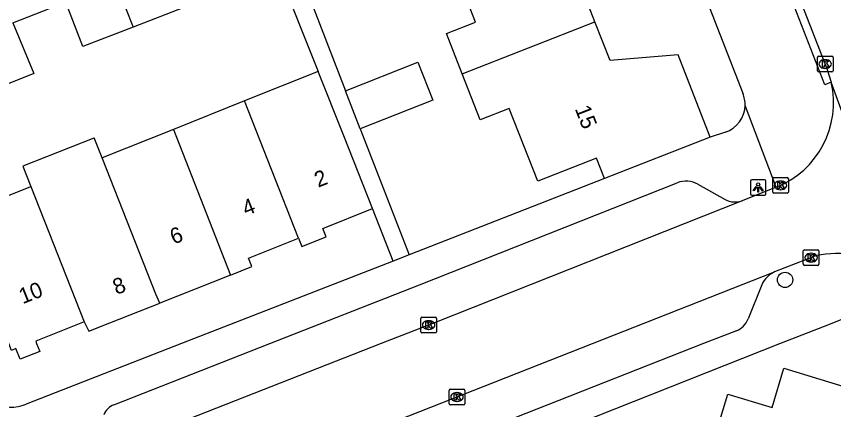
# Model space of a CAD drawing. Extents: x 159689 to 160786, y 387323 to 388339.
# Drawn here: x 160045 to 160097.3, y 387495.8 to 387520.9 of the extents above; entities that cross this region are included whole.
import ezdxf

# ---------------------------------------------------------------- set-up
doc = ezdxf.new("R2010")
doc.units = 0
for name, color, linetype in [('IMGEO_Boom', 7, 'Continuous'), ('IMGEO_Kolk', 7, 'Continuous'), ('IMGEO_Lichtpunt', 7, 'Continuous'), ('IMGEO_Pand', 7, 'Continuous'), ('IMGEO_Pand_nummerreeks', 7, 'Continuous'), ('IMGEO_Rijbaan_lokaal_open', 7, 'Continuous'), ('IMGEO_Voetpad_open', 7, 'Continuous')]:
    doc.layers.add(name, color=color, linetype=linetype)

msp = doc.modelspace()

# ---------------------------------------------------------------- linework, layer by layer
at = {"layer": 'IMGEO_Boom'}
msp.add_circle((160094.213, 387504.079), 0.489, dxfattribs=at)
at = {"layer": 'IMGEO_Kolk'}
for p, q in [((160096.281, 387517.449), (160096.281, 387518.301)), ((160096.356, 387518.375), (160097.208, 387518.375)), ((160096.769, 387518.155), (160096.794, 387518.155)), ((160097.282, 387518.301), (160097.282, 387517.449)), ((160096.792, 387517.595), (160096.767, 387517.595)), ((160097.208, 387517.375), (160096.356, 387517.375)), ((160093.422, 387509.694), (160093.422, 387510.546)), ((160093.497, 387510.62), (160094.349, 387510.62)), ((160093.91, 387510.4), (160093.935, 387510.4)), ((160094.423, 387510.546), (160094.423, 387509.694)), ((160093.933, 387509.84), (160093.908, 387509.84)), ((160094.349, 387509.62), (160093.497, 387509.62)), ((160095.456, 387506.001), (160096.308, 387506.001)), ((160095.381, 387505.075), (160095.381, 387505.927)), ((160095.869, 387505.781), (160095.894, 387505.781)), ((160096.382, 387505.927), (160096.382, 387505.075)), ((160096.308, 387505.001), (160095.456, 387505.001)), ((160095.892, 387505.221), (160095.867, 387505.221)), ((160070.9, 387500.762), (160070.9, 387501.614)), ((160070.975, 387501.688), (160071.827, 387501.688)), ((160071.388, 387501.468), (160071.413, 387501.468)), ((160071.901, 387501.614), (160071.901, 387500.762)), ((160071.411, 387500.908), (160071.386, 387500.908)), ((160071.827, 387500.688), (160070.975, 387500.688)), ((160072.79, 387497.087), (160073.642, 387497.087)), ((160072.715, 387496.161), (160072.715, 387497.013)), ((160073.203, 387496.867), (160073.228, 387496.867)), ((160073.716, 387497.013), (160073.716, 387496.161)), ((160073.642, 387496.087), (160072.79, 387496.087)), ((160073.226, 387496.307), (160073.201, 387496.307))]:
    msp.add_line(p, q, dxfattribs=at)
for points in [[(160096.281, 387517.449), (160096.281, 387518.301)], [(160096.356, 387518.375), (160097.208, 387518.375)], [(160096.602, 387518.075), (160096.725, 387518.075), (160096.725, 387517.924), (160096.855, 387518.075), (160097.019, 387518.075), (160096.873, 387517.924), (160097.026, 387517.675), (160096.874, 387517.675), (160096.789, 387517.839), (160096.725, 387517.772), (160096.725, 387517.675), (160096.602, 387517.675), (160096.602, 387518.075)], [(160097.282, 387518.301), (160097.282, 387517.449)], [(160097.208, 387517.375), (160096.356, 387517.375)], [(160093.422, 387509.694), (160093.422, 387510.546)], [(160093.497, 387510.62), (160094.349, 387510.62)], [(160093.743, 387510.32), (160093.866, 387510.32), (160093.866, 387510.169), (160093.996, 387510.32), (160094.16, 387510.32), (160094.014, 387510.169), (160094.167, 387509.92), (160094.015, 387509.92), (160093.93, 387510.084), (160093.866, 387510.017), (160093.866, 387509.92), (160093.743, 387509.92), (160093.743, 387510.32)], [(160094.423, 387510.546), (160094.423, 387509.694)], [(160094.349, 387509.62), (160093.497, 387509.62)], [(160095.456, 387506.001), (160096.308, 387506.001)], [(160095.381, 387505.075), (160095.381, 387505.927)], [(160095.702, 387505.701), (160095.825, 387505.701), (160095.825, 387505.55), (160095.955, 387505.701), (160096.119, 387505.701), (160095.973, 387505.55), (160096.126, 387505.301), (160095.974, 387505.301), (160095.889, 387505.465), (160095.825, 387505.398), (160095.825, 387505.301), (160095.702, 387505.301), (160095.702, 387505.701)], [(160096.382, 387505.927), (160096.382, 387505.075)], [(160096.308, 387505.001), (160095.456, 387505.001)], [(160070.9, 387500.762), (160070.9, 387501.614)], [(160070.975, 387501.688), (160071.827, 387501.688)], [(160071.221, 387501.388), (160071.344, 387501.388), (160071.344, 387501.237), (160071.474, 387501.388), (160071.638, 387501.388), (160071.492, 387501.237), (160071.645, 387500.988), (160071.493, 387500.988), (160071.408, 387501.152), (160071.344, 387501.085), (160071.344, 387500.988), (160071.221, 387500.988), (160071.221, 387501.388)], [(160071.901, 387501.614), (160071.901, 387500.762)], [(160071.827, 387500.688), (160070.975, 387500.688)], [(160072.79, 387497.087), (160073.642, 387497.087)], [(160072.715, 387496.161), (160072.715, 387497.013)], [(160073.036, 387496.787), (160073.159, 387496.787), (160073.159, 387496.636), (160073.289, 387496.787), (160073.453, 387496.787), (160073.307, 387496.636), (160073.46, 387496.387), (160073.308, 387496.387), (160073.223, 387496.551), (160073.159, 387496.484), (160073.159, 387496.387), (160073.036, 387496.387), (160073.036, 387496.787)], [(160073.716, 387497.013), (160073.716, 387496.161)], [(160073.642, 387496.087), (160072.79, 387496.087)]]:
    msp.add_lwpolyline(points, dxfattribs=at)
for centre, start, end in [((160096.358, 387518.299), 91.552, 178.448), ((160096.358, 387518.299), 91.552, 178.448), ((160097.206, 387518.299), 1.552, 88.448), ((160097.206, 387518.299), 1.552, 88.448), ((160096.358, 387517.451), 181.552, 268.448), ((160096.358, 387517.451), 181.552, 268.448), ((160097.206, 387517.451), 271.552, 358.448), ((160097.206, 387517.451), 271.552, 358.448), ((160093.499, 387510.544), 91.552, 178.448), ((160093.499, 387510.544), 91.552, 178.448), ((160094.347, 387510.544), 1.552, 88.448), ((160094.347, 387510.544), 1.552, 88.448), ((160093.499, 387509.696), 181.552, 268.448), ((160093.499, 387509.696), 181.552, 268.448), ((160094.347, 387509.696), 271.552, 358.448), ((160094.347, 387509.696), 271.552, 358.448), ((160095.458, 387505.925), 91.552, 178.448), ((160095.458, 387505.925), 91.552, 178.448), ((160096.306, 387505.925), 1.552, 88.448), ((160096.306, 387505.925), 1.552, 88.448), ((160095.458, 387505.077), 181.552, 268.448), ((160095.458, 387505.077), 181.552, 268.448), ((160096.306, 387505.077), 271.552, 358.448), ((160096.306, 387505.077), 271.552, 358.448), ((160070.977, 387501.612), 91.552, 178.448), ((160070.977, 387501.612), 91.552, 178.448), ((160071.825, 387501.612), 1.552, 88.448), ((160071.825, 387501.612), 1.552, 88.448), ((160070.977, 387500.764), 181.552, 268.448), ((160070.977, 387500.764), 181.552, 268.448), ((160071.825, 387500.764), 271.552, 358.448), ((160071.825, 387500.764), 271.552, 358.448), ((160072.792, 387497.011), 91.552, 178.448), ((160072.792, 387497.011), 91.552, 178.448), ((160073.64, 387497.011), 1.552, 88.448), ((160073.64, 387497.011), 1.552, 88.448), ((160072.792, 387496.163), 181.552, 268.448), ((160072.792, 387496.163), 181.552, 268.448), ((160073.64, 387496.163), 271.552, 358.448), ((160073.64, 387496.163), 271.552, 358.448)]:
    msp.add_arc(centre, 0.0765, start, end, dxfattribs=at)
for centre, major_axis, ratio, start_param, end_param in [((160096.768, 387517.875), (-0.387, 0.002), 0.722429, 4.712389, 7.853982), ((160096.793, 387517.875), (-0.39, 0.002), 0.717154, 1.570796, 4.712389), ((160093.909, 387510.12), (-0.387, 0.002), 0.722429, 4.712389, 7.853982), ((160093.934, 387510.12), (-0.39, 0.002), 0.717154, 1.570796, 4.712389), ((160095.868, 387505.501), (-0.387, 0.002), 0.722429, 4.712389, 7.853982), ((160095.893, 387505.501), (-0.39, 0.002), 0.717154, 1.570796, 4.712389), ((160071.387, 387501.188), (-0.387, 0.002), 0.722429, 4.712389, 7.853982), ((160071.412, 387501.188), (-0.39, 0.002), 0.717154, 1.570796, 4.712389), ((160073.202, 387496.587), (-0.387, 0.002), 0.722429, 4.712389, 7.853982), ((160073.227, 387496.587), (-0.39, 0.002), 0.717154, 1.570796, 4.712389)]:
    msp.add_ellipse(centre, major_axis=major_axis, ratio=ratio, start_param=start_param, end_param=end_param, dxfattribs=at)
at = {"layer": 'IMGEO_Lichtpunt'}
for p, q in [((160091.994, 387510.387), (160091.994, 387509.58)), ((160091.994, 387510.387), (160091.994, 387509.58)), ((160092.896, 387510.482), (160092.088, 387510.482)), ((160092.896, 387510.482), (160092.088, 387510.482)), ((160092.99, 387509.58), (160092.99, 387510.387)), ((160092.99, 387509.58), (160092.99, 387510.387)), ((160092.088, 387509.486), (160092.896, 387509.486)), ((160092.088, 387509.486), (160092.896, 387509.486))]:
    msp.add_line(p, q, dxfattribs=at)
for points in [[(160092.368, 387510.051), (160092.407, 387510.023), (160092.219, 387509.761), (160092.181, 387509.788), (160092.368, 387510.051)], [(160092.47, 387510.003), (160092.517, 387510.003), (160092.517, 387509.681), (160092.47, 387509.681), (160092.47, 387510.003)], [(160092.58, 387510.023), (160092.618, 387510.05), (160092.805, 387509.788), (160092.766, 387509.76), (160092.58, 387510.023)]]:
    msp.add_lwpolyline(points, dxfattribs=at)
msp.add_circle((160092.493, 387510.185), 0.0994, dxfattribs=at)
for centre, start, end in [((160092.088, 387510.387), 90, 180), ((160092.088, 387510.387), 90, 180), ((160092.896, 387510.387), 0, 90), ((160092.896, 387510.387), 0, 90), ((160092.088, 387509.58), 180, 270), ((160092.088, 387509.58), 180, 270), ((160092.896, 387509.58), 270, 0), ((160092.896, 387509.58), 270, 360)]:
    msp.add_arc(centre, 0.0946, start, end, dxfattribs=at)
at = {"layer": 'IMGEO_Pand'}
for points in [[(160082.044, 387520.585), (160081.074, 387523.065), (160084.622, 387525.601), (160083.088, 387529.525)], [(160073.552, 387517.256), (160072.544, 387519.834), (160074.406, 387520.561), (160072.527, 387525.384)], [(160051.503, 387522.735), (160055.056, 387524.099), (160056.015, 387521.603), (160052.483, 387520.246)], [(160052.483, 387520.246), (160049.26, 387519.008), (160048.301, 387521.504), (160051.503, 387522.735)], [(160051.503, 387522.735), (160052.483, 387520.246)], [(160044.797, 387520.524), (160046.143, 387517.271), (160043.513, 387516.23)], [(160073.552, 387517.256), (160082.044, 387520.585)], [(160089.429, 387513.205), (160087.37, 387518.47), (160083.013, 387518.107), (160082.044, 387520.585)], [(160066.07, 387516.165), (160070.72, 387517.991), (160071.672, 387515.567), (160067.021, 387513.741)], [(160064.323, 387517.392), (160059.623, 387515.516)], [(160067.819, 387508.634), (160065.965, 387513.278), (160064.323, 387517.392)], [(160082.66, 387510.557), (160082.151, 387511.859), (160078.381, 387510.385), (160076.561, 387515.042), (160074.702, 387514.315), (160073.552, 387517.256)], [(160067.021, 387513.741), (160066.07, 387516.165)], [(160059.623, 387515.516), (160055.062, 387513.695)], [(160063.071, 387506.753), (160059.623, 387515.516)], [(160055.062, 387513.695), (160050.502, 387511.875)], [(160055.062, 387513.695), (160058.727, 387504.385)], [(160050.502, 387511.875), (160050, 387513.151), (160049.996, 387513.15), (160049.984, 387513.146), (160045.432, 387511.354), (160045.943, 387510.055)], [(160089.429, 387513.205), (160082.66, 387510.557)], [(160054.2, 387502.578), (160053.932, 387503.16), (160050.502, 387511.875)], [(160037.712, 387508.645), (160040.748, 387509.857), (160041.393, 387508.239), (160045.943, 387510.055)], [(160045.943, 387510.055), (160049.355, 387501.385)], [(160063.071, 387506.753), (160063.284, 387506.213), (160064.847, 387506.837), (160064.637, 387507.364), (160067.819, 387508.634)], [(160058.727, 387504.385), (160060.091, 387504.929), (160059.873, 387505.476), (160063.071, 387506.753)], [(160058.727, 387504.385), (160054.2, 387502.578)], [(160049.355, 387501.385), (160049.647, 387500.797), (160051.005, 387501.339), (160054.2, 387502.578)], [(160049.355, 387501.385), (160046.255, 387500.148), (160046.314, 387500), (160046.515, 387499.498), (160045.265, 387499), (160044.991, 387499.689), (160044.698, 387499.572), (160044.527, 387500), (160044.012, 387501.289), (160041.11, 387500.131)], [(160093.273, 387488.621), (160093.376, 387488.96), (160088.619, 387490.402), (160090.552, 387496.779), (160093.382, 387495.921), (160094.141, 387498.424), (160098.735, 387497.032), (160098.963, 387497.785), (160101.541, 387497.003), (160100.41, 387493.27)]]:
    msp.add_lwpolyline(points, dxfattribs=at)
at = {"layer": 'IMGEO_Rijbaan_lokaal_open'}
for points in [[(160095.132, 387522.093), (160096.916, 387517.531), (160097.168, 387516.715)], [(160101.879, 387503.852), (160097.168, 387516.715)], [(160093.64, 387509.999), (160091.461, 387509.135)], [(160091.461, 387509.135), (160071.776, 387501.334), (160068.368, 387500), (160049.085, 387492.452)], [(160096.22, 387505.635), (160095.529, 387505.363), (160093.542, 387504.582)], [(160051.074, 387487.99), (160066.016, 387493.756), (160081.892, 387500), (160093.542, 387504.582)]]:
    msp.add_lwpolyline(points, dxfattribs=at)
for centre, radius, start, end in [((160091.495, 387515.411), 5.821, 291.625, 12.948), ((160097.645, 387497.535), 8.224, 82.8259, 99.9776)]:
    msp.add_arc(centre, radius, start, end, dxfattribs=at)
at = {"layer": 'IMGEO_Voetpad_open'}
for points in [[(160071.24, 387567.984), (160091.509, 387516.011)], [(160056.036, 387562.046), (160049.345, 387559.465), (160066.07, 387516.165)], [(160044.797, 387520.524), (160060.606, 387526.72), (160060.748, 387526.358)], [(160061.746, 387523.871), (160064.323, 387517.392)], [(160097.168, 387516.715), (160096.761, 387516.556), (160094.667, 387521.911), (160095.132, 387522.093)], [(160093.64, 387509.999), (160091.66, 387515.226)], [(160067.021, 387513.741), (160070.164, 387505.683)], [(160090.391, 387513.528), (160089.429, 387513.205)], [(160051.245, 387496.087), (160061.243, 387500), (160070.825, 387503.75), (160087.309, 387510.283)], [(160082.66, 387510.557), (160070.164, 387505.683)], [(160088.641, 387510.192), (160090.387, 387509.208)], [(160069.127, 387505.279), (160067.819, 387508.634)], [(160070.164, 387505.683), (160069.127, 387505.279)], [(160069.127, 387505.279), (160055.591, 387500), (160045.65, 387496.123)], [(160092.727, 387503.77), (160091.856, 387501.582)], [(160077.508, 387493.535), (160093.888, 387500), (160097.114, 387501.273), (160098.383, 387501.774)], [(160091.096, 387500.825), (160088.998, 387500), (160055.694, 387486.901)]]:
    msp.add_lwpolyline(points, dxfattribs=at)
for centre, radius, start, end in [((160089.796, 387515.274), 1.865, 358.511, 23.2655), ((160089.816, 387515.281), 1.845, 288.1542, 358.3006), ((160087.88, 387508.849), 1.543, 60.4648, 111.7187), ((160091.008, 387510.409), 1.352, 242.6597, 289.5635), ((160094.165, 387503.142), 1.569, 113.3874, 156.4013), ((160090.604, 387502.079), 1.347, 291.4257, 338.3476), ((160044.635, 387498.721), 2.789, 201.2718, 291.3397), ((160051.653, 387495.057), 1.108, 111.5835, 159.3202)]:
    msp.add_arc(centre, radius, start, end, dxfattribs=at)

# ---------------------------------------------------------------- texts
at = {"layer": 'IMGEO_Pand_nummerreeks'}
for s, rotation, p in [('15', 291.3425, (160080.747, 387515.02)), ('2', 21.4974, (160064.327, 387509.967)), ('4', 21.4974, (160059.708, 387508.148)), ('6', 21.4992, (160055.086, 387506.328)), ('10', 21.4992, (160045.419, 387502.519)), ('8', 20.9989, (160051.421, 387503.111))]:
    msp.add_text(s, height=1, rotation=rotation, dxfattribs=at).set_placement(p)

doc.saveas('drawing.dxf')
